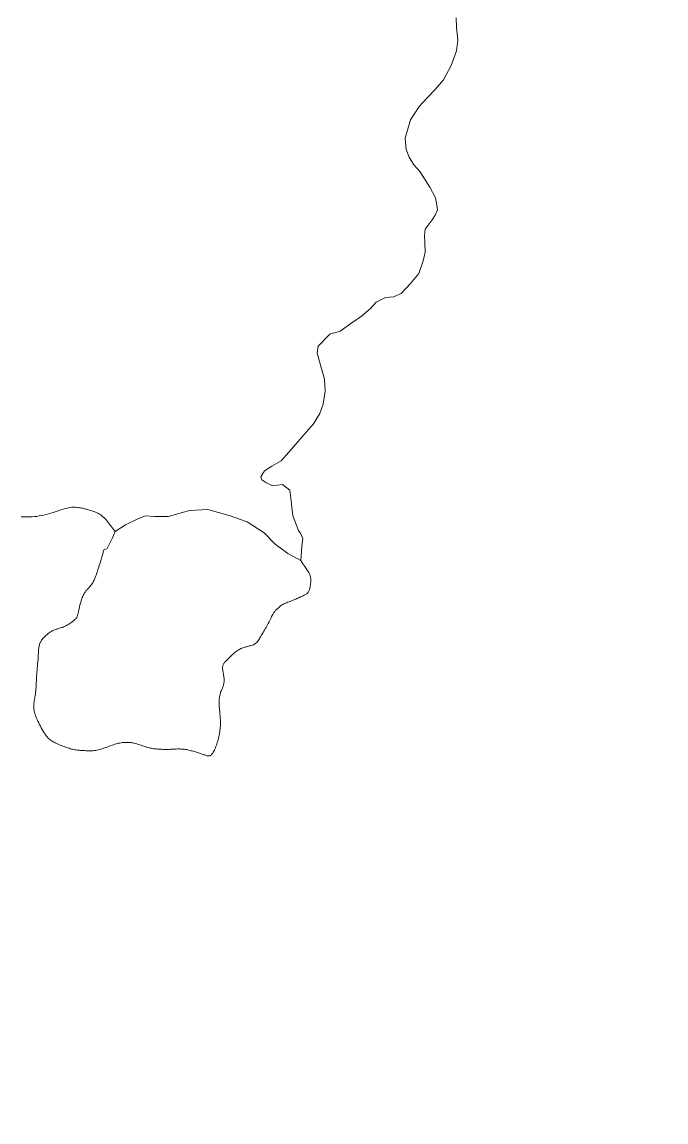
# Model space of a CAD drawing. Extents: x -1643653 to 4543381, y 1624270 to 13878484.
# Drawn here: x 619343 to 620662, y 8948886 to 8951140 of the extents above; entities that cross this region are included whole.
import ezdxf

# ---------------------------------------------------------------- set-up
doc = ezdxf.new("R2010")
doc.units = 0
doc.header["$LTSCALE"] = 200
for name, color, linetype, lineweight in [('1', 7, 'Continuous', 13), ('26', 7, 'Continuous', 106), ('28', 7, 'Continuous', 53), ('29', 7, 'Continuous', 13)]:
    doc.layers.add(name, color=color, linetype=linetype, lineweight=lineweight)

msp = doc.modelspace()

# ---------------------------------------------------------------- linework, layer by layer
at = {"layer": '1', "lineweight": 25}
msp.add_spline([(814781, 9009175.5), (814787.2, 9009173.4), (814796.9, 9009173.4), (814799.4, 9009172.4), (814805.1, 9009174.5), (814805.6, 9009176.5), (814811.7, 9009179.5), (814811.7, 9009179.5), (814801.5, 9009181), (814790.7, 9009181.5), (814784.1, 9009183.1), (814777.4, 9009185.1), (814778.4, 9009175.5)], degree=3, dxfattribs=at)
at = {"layer": '26'}
msp.add_spline([(645710.9, 8949471.4), (644721.9, 8950215.5), (643631.5, 8951123.7), (642665.6, 8952010.9), (642072.6, 8952588.9), (640582.3, 8953977.6), (638005.5, 8955508.7), (636255.8, 8956201.4), (634307.9, 8956672.6), (632583.3, 8956799.8), (628516.3, 8956628.1), (626161.4, 8955993.9), (623953.8, 8955209.7), (622371.6, 8954682.1), (620725.9, 8954192.9), (619183.7, 8953970.3), (617209.7, 8953965.7), (615658.4, 8954379), (614681.6, 8955057.1), (613704.6, 8955684.2), (612906.2, 8956374.2), (612068.3, 8956835.4), (609416.9, 8956401.3), (608625.2, 8956035.7), (607870.9, 8955517.4), (607396.1, 8954883.6), (607164, 8954388.6), (606950.6, 8954069.9)], degree=3, dxfattribs=at)
at = {"layer": '28'}
for points in [[(618257.6, 8953925.9), (619183.7, 8953970.3), (620725.9, 8954192.9), (622371.6, 8954682.1), (623953.8, 8955209.7), (626795.7, 8956205.5), (628223, 8956576.8), (631243.2, 8956803.3), (633721.3, 8956728), (636313.6, 8956183.1), (638079.6, 8955470.7), (639993.2, 8954394), (641326.9, 8953340.4), (642237.8, 8952425.4), (643343.9, 8951370.7), (644721.9, 8950215.5), (645793.1, 8949290.9)], [(618257.6, 8953925.9), (619183.7, 8953970.3), (620725.9, 8954192.9), (622371.6, 8954682.1), (623953.8, 8955209.7), (626185.5, 8955995.2), (628043.5, 8956541.4), (631351.2, 8956802.4), (633709.5, 8956728.8), (635993.8, 8956280.5), (637686.3, 8955648.2), (639291.4, 8954828.8), (640588.9, 8953973.3), (641709, 8952948.6), (643376.9, 8951340.4), (644721.9, 8950215.5), (645793.1, 8949290.9)]]:
    msp.add_spline(points, degree=3, dxfattribs=at)
at = {"layer": '29'}
for points in [[(620120, 8950583.5), (620139.3, 8950603.8), (620156, 8950624.8), (620165.2, 8950650.8), (620169.1, 8950668.3), (620168, 8950687.8), (620167.8, 8950702), (620169.3, 8950715.3), (620183.1, 8950734.7), (620189.2, 8950744.3), (620194.1, 8950755.2), (620193.1, 8950764.4), (620190.4, 8950779.3), (620178.4, 8950801.2), (620158, 8950833.4), (620146.1, 8950846.9), (620136.3, 8950862.6), (620129.8, 8950878.7), (620127.8, 8950902), (620139.3, 8950939.2), (620156.8, 8950966.5), (620172.8, 8950984.2), (620189.6, 8951001.2), (620206.4, 8951021), (620222.2, 8951050.7), (620233, 8951080.5), (620235.6, 8951102.6), (620233.5, 8951128.7), (620232.8, 8951147.9)], [(619839.2, 8950093.6), (619860.8, 8950071.1), (619887.7, 8950050.7), (619914.1, 8950036.5), (619916.2, 8950066.1), (619918.4, 8950081.9), (619914.6, 8950091.4), (619909.5, 8950098.4), (619905.1, 8950110.4), (619897.8, 8950128.6), (619895.9, 8950146.1), (619894.4, 8950159), (619891.6, 8950180.6), (619876.5, 8950192.4), (619856.5, 8950189.6), (619842.7, 8950196.1), (619834.7, 8950201.8), (619832.5, 8950208), (619839.8, 8950220.2), (619855.1, 8950230), (619874.1, 8950241.1), (619895, 8950264.7), (619916.2, 8950289.2), (619940.4, 8950316.6), (619953.4, 8950338), (619959.8, 8950356.8), (619964, 8950383.5), (619962.8, 8950408), (619955.8, 8950432.1), (619947.8, 8950461.5), (619950.1, 8950475.7), (619973.5, 8950500.6), (619995, 8950506.7), (620018.5, 8950523.7), (620038.7, 8950537.3), (620056.8, 8950553), (620068.7, 8950565.7), (620087.7, 8950575.5), (620104.3, 8950577), (620120, 8950583.5)], [(619341.3, 8950125.9), (619345.6, 8950125.9), (619349.9, 8950125.9), (619354.5, 8950125.9), (619359.1, 8950126.1), (619363.8, 8950126.3), (619368.6, 8950126.6), (619373.4, 8950127.1), (619378.3, 8950127.8), (619383.2, 8950128.6), (619388.1, 8950129.6), (619392.9, 8950130.7), (619397.6, 8950132), (619402.3, 8950133.4), (619406.8, 8950134.8), (619411.1, 8950136.2), (619415.3, 8950137.6), (619419.2, 8950139), (619422.9, 8950140.2), (619426.3, 8950141.3), (619429.6, 8950142.4), (619432.7, 8950143.3), (619435.7, 8950144.1), (619438.7, 8950144.7), (619441.5, 8950145.2), (619444.3, 8950145.6), (619447.2, 8950145.7), (619450, 8950145.8), (619452.8, 8950145.6), (619455.5, 8950145.4)], [(619455.5, 8950145.4), (619458.2, 8950145.1), (619460.8, 8950144.8), (619463.2, 8950144.4), (619465.6, 8950143.9), (619467.8, 8950143.5), (619469.9, 8950143.1), (619471.9, 8950142.6), (619473.8, 8950142.1), (619475.7, 8950141.6), (619477.6, 8950141.1), (619479.5, 8950140.5), (619481.5, 8950139.9), (619483.6, 8950139.3), (619485.8, 8950138.6), (619488, 8950137.8), (619490.3, 8950137), (619492.6, 8950136.1), (619495, 8950135.2), (619497.4, 8950134.1), (619499.7, 8950133), (619502.2, 8950131.7), (619504.7, 8950130), (619507.7, 8950127.6), (619511.2, 8950124.3), (619515.4, 8950119.8), (619520.5, 8950113.7), (619526.6, 8950105.8), (619534.1, 8950095.8), (619555.1, 8950109.5), (619580.3, 8950121.9), (619596.5, 8950128), (619614.4, 8950126.6), (619643.5, 8950126.6), (619664.6, 8950133.1), (619686.6, 8950139.3), (619724, 8950141.1), (619767.5, 8950128.8), (619804.3, 8950116), (619839.2, 8950093.6)], [(619914.1, 8950036.5), (619887.7, 8950050.7), (619860.8, 8950071.1), (619839.2, 8950093.6), (619804.3, 8950116), (619767.5, 8950128.8), (619724, 8950141.1), (619686.6, 8950139.3), (619664.6, 8950133.1), (619643.5, 8950126.6), (619614.4, 8950126.6), (619596.5, 8950128), (619580.3, 8950121.9), (619555.1, 8950109.5), (619534.1, 8950095.8), (619528.8, 8950083.3), (619517.5, 8950061.5), (619510.1, 8950057.6), (619508.5, 8950050.5), (619506.9, 8950044.3), (619505.4, 8950038.8), (619504, 8950034), (619502.7, 8950029.8), (619501.4, 8950026.1), (619500.3, 8950022.8), (619499.2, 8950019.9), (619498.4, 8950017.3), (619497.6, 8950014.9), (619496.9, 8950012.7), (619496.3, 8950010.7), (619495.7, 8950008.8), (619495.2, 8950006.9), (619494.6, 8950005.2), (619493.9, 8950003.4), (619493.3, 8950001.6), (619492.5, 8949999.8), (619491.7, 8949998), (619490.9, 8949996.2), (619490, 8949994.5), (619489.1, 8949992.7)], [(619933, 8949980.5), (619933.4, 8949982.6), (619933.7, 8949984.9), (619934, 8949987.3), (619934.3, 8949989.7), (619934.5, 8949992), (619934.6, 8949994.3), (619934.7, 8949996.4), (619934.7, 8949998.3), (619934.6, 8950000.1), (619934.4, 8950001.8), (619934.1, 8950003.3), (619933.8, 8950004.7), (619933.4, 8950006.1), (619932.8, 8950007.5), (619932.2, 8950009), (619931.5, 8950010.4), (619930.6, 8950012.2), (619929.3, 8950014.2), (619927.6, 8950016.9), (619925.4, 8950020.3), (619922.4, 8950024.5), (619918.7, 8950029.9), (619914.1, 8950036.5)], [(619489.1, 8949992.7), (619488.1, 8949991.1), (619487.1, 8949989.5), (619486, 8949988), (619485, 8949986.5), (619483.9, 8949985.2), (619482.8, 8949983.9), (619481.8, 8949982.6), (619480.7, 8949981.4), (619479.6, 8949980.2), (619478.5, 8949979.1), (619477.4, 8949978), (619476.4, 8949976.8), (619475.3, 8949975.7), (619474.3, 8949974.5), (619473.3, 8949973.2), (619472.3, 8949971.8), (619471.3, 8949970.3), (619470.3, 8949968.6), (619469.4, 8949966.8), (619468.4, 8949964.9), (619467.5, 8949962.8), (619466.6, 8949960.6), (619465.8, 8949958.4), (619465, 8949956.2), (619464.3, 8949953.9), (619463.6, 8949951.6), (619462.9, 8949949.4), (619462.3, 8949947.2), (619461.8, 8949945.1), (619461.3, 8949943), (619460.8, 8949940.9), (619460.4, 8949938.9), (619460, 8949937), (619459.6, 8949935.1), (619459.2, 8949933.3), (619458.8, 8949931.5), (619458.5, 8949929.9), (619458.1, 8949928.3), (619457.7, 8949926.8)], [(619866.1, 8949937.7), (619867.7, 8949939.2), (619869.4, 8949940.7), (619871.2, 8949942.2), (619873, 8949943.6), (619875, 8949945), (619876.9, 8949946.2), (619878.9, 8949947.4), (619881, 8949948.4), (619883, 8949949.3), (619885.1, 8949950.2), (619887.3, 8949951.1), (619889.5, 8949951.9), (619891.7, 8949952.7), (619894, 8949953.6), (619896.4, 8949954.6), (619898.8, 8949955.6), (619901.3, 8949956.6), (619903.8, 8949957.7), (619906.2, 8949958.7), (619908.6, 8949959.8), (619910.9, 8949960.8), (619913.1, 8949961.8), (619915.2, 8949962.8), (619917.2, 8949963.7), (619919.1, 8949964.5), (619920.9, 8949965.4), (619922.5, 8949966.2), (619924, 8949967), (619925.3, 8949967.8), (619926.6, 8949968.7), (619927.7, 8949969.5), (619928.6, 8949970.5), (619929.5, 8949971.5), (619930.2, 8949972.5), (619930.9, 8949973.8), (619931.5, 8949975.2), (619932, 8949976.7), (619932.5, 8949978.5), (619933, 8949980.5)], [(619813.4, 8949862.7), (619815.4, 8949863.4), (619817.3, 8949864.2), (619819.1, 8949865.1), (619820.9, 8949866.2), (619822.5, 8949867.5), (619824.1, 8949868.9), (619825.5, 8949870.5), (619826.9, 8949872.3), (619828.2, 8949874.2), (619829.4, 8949876.2), (619830.7, 8949878.3), (619831.9, 8949880.5), (619833.2, 8949882.7), (619834.5, 8949884.9), (619835.9, 8949887.1), (619837.3, 8949889.4), (619838.7, 8949891.8), (619840.2, 8949894.2), (619841.6, 8949896.7), (619843.1, 8949899.3), (619844.6, 8949902.1), (619846.2, 8949904.9), (619847.7, 8949907.9), (619849.2, 8949910.8), (619850.6, 8949913.8), (619852, 8949916.6), (619853.3, 8949919.3), (619854.6, 8949921.8), (619855.7, 8949924), (619856.7, 8949925.9), (619857.6, 8949927.6), (619858.5, 8949929), (619859.3, 8949930.3), (619860.2, 8949931.5), (619861.1, 8949932.6), (619862.2, 8949933.8), (619863.3, 8949935), (619864.6, 8949936.3), (619866.1, 8949937.7)], [(619457.7, 8949926.8), (619457.4, 8949925.4), (619457, 8949924.1), (619456.7, 8949923), (619456.3, 8949922), (619456, 8949921.1), (619455.5, 8949920.2), (619455, 8949919.4), (619454.4, 8949918.6), (619453.6, 8949917.8), (619452.7, 8949916.8), (619451.5, 8949915.8), (619450.2, 8949914.6), (619448.7, 8949913.3), (619447, 8949911.9), (619445.2, 8949910.5), (619443.3, 8949909.1), (619441.3, 8949907.7), (619439.3, 8949906.3), (619437.3, 8949905.1), (619435.3, 8949904), (619433.3, 8949902.9), (619431.3, 8949902), (619429.4, 8949901.2), (619427.5, 8949900.4), (619425.7, 8949899.7), (619423.8, 8949899.1), (619422, 8949898.5), (619420.2, 8949897.9), (619418.5, 8949897.4), (619416.8, 8949896.9), (619415.1, 8949896.3), (619413.4, 8949895.8), (619411.8, 8949895.2), (619410.1, 8949894.6), (619408.5, 8949893.9), (619406.9, 8949893.2), (619405.2, 8949892.4), (619403.6, 8949891.5), (619402, 8949890.6)], [(619402, 8949890.6), (619400.4, 8949889.5), (619398.8, 8949888.4), (619397.1, 8949887.2), (619395.5, 8949885.9), (619393.8, 8949884.5), (619392.2, 8949883), (619390.6, 8949881.5), (619389, 8949879.9), (619387.5, 8949878.3), (619386.1, 8949876.6), (619384.8, 8949875), (619383.5, 8949873.4), (619382.5, 8949871.8), (619381.5, 8949870.2), (619380.7, 8949868.6), (619380, 8949866.9), (619379.3, 8949865.2), (619378.8, 8949863.3), (619378.3, 8949861.3), (619377.9, 8949859.1), (619377.6, 8949856.7), (619377.3, 8949854.1), (619377.1, 8949851.5), (619376.9, 8949848.8), (619376.8, 8949846.1), (619376.6, 8949843.5), (619376.5, 8949841), (619376.3, 8949838.7), (619376.2, 8949836.6), (619376.1, 8949834.7), (619376, 8949832.9), (619375.8, 8949831.1), (619375.7, 8949829.4), (619375.5, 8949827.6), (619375.3, 8949825.8), (619375.1, 8949823.8), (619374.9, 8949821.6), (619374.7, 8949819.3), (619374.5, 8949816.8)], [(619754.1, 8949818.8), (619754.3, 8949820.3), (619754.6, 8949821.8), (619755.1, 8949823.2), (619755.8, 8949824.6), (619756.7, 8949826), (619757.7, 8949827.3), (619758.9, 8949828.7), (619760.2, 8949830), (619761.6, 8949831.4), (619763, 8949832.7), (619764.4, 8949834), (619765.8, 8949835.3), (619767.1, 8949836.7), (619768.4, 8949838), (619769.7, 8949839.3), (619771, 8949840.6), (619772.3, 8949842), (619773.7, 8949843.3), (619775.1, 8949844.7), (619776.7, 8949846.1), (619778.3, 8949847.4), (619780, 8949848.8), (619781.9, 8949850.2), (619783.8, 8949851.5), (619785.7, 8949852.8), (619787.7, 8949854), (619789.7, 8949855.1), (619791.7, 8949856.1), (619793.7, 8949856.9), (619795.6, 8949857.7), (619797.6, 8949858.4), (619799.6, 8949859), (619801.5, 8949859.6), (619803.5, 8949860.1), (619805.5, 8949860.6), (619807.4, 8949861.1), (619809.4, 8949861.6), (619811.4, 8949862.1), (619813.4, 8949862.7)], [(619374.5, 8949816.8), (619374.2, 8949814.2), (619374, 8949811.5), (619373.8, 8949808.7), (619373.5, 8949805.9), (619373.3, 8949803.2), (619373.2, 8949800.4), (619373, 8949797.6), (619372.8, 8949794.9), (619372.7, 8949792.3), (619372.6, 8949789.7), (619372.5, 8949787.1), (619372.4, 8949784.7), (619372.3, 8949782.3), (619372.2, 8949780.1), (619372.1, 8949777.8), (619372, 8949775.7), (619371.8, 8949773.6), (619371.7, 8949771.4), (619371.5, 8949769.2), (619371.2, 8949767), (619370.9, 8949764.7), (619370.6, 8949762.3), (619370.2, 8949759.8), (619369.7, 8949757.2), (619369.3, 8949754.6), (619368.8, 8949752), (619368.4, 8949749.4), (619368.1, 8949746.8), (619367.8, 8949744.4), (619367.5, 8949742), (619367.4, 8949739.7), (619367.3, 8949737.4), (619367.4, 8949735.2), (619367.6, 8949732.9), (619367.9, 8949730.5), (619368.3, 8949728.1), (619368.9, 8949725.5), (619369.7, 8949722.8), (619370.6, 8949720)], [(619747.2, 8949739.5), (619747.1, 8949742.4), (619747, 8949745.2), (619747, 8949747.9), (619747.1, 8949750.6), (619747.3, 8949753.2), (619747.6, 8949755.7), (619748, 8949758), (619748.4, 8949760.3), (619748.9, 8949762.5), (619749.5, 8949764.6), (619750.1, 8949766.7), (619750.8, 8949768.6), (619751.6, 8949770.4), (619752.3, 8949772.2), (619753.1, 8949773.9), (619753.8, 8949775.6), (619754.5, 8949777.3), (619755.2, 8949779), (619755.8, 8949780.7), (619756.2, 8949782.4), (619756.6, 8949784.2), (619756.9, 8949786), (619757.1, 8949787.9), (619757.2, 8949789.8), (619757.2, 8949791.7), (619757.1, 8949793.7), (619757, 8949795.7), (619756.8, 8949797.8), (619756.5, 8949799.9), (619756.2, 8949802), (619755.8, 8949804.1), (619755.4, 8949806.2), (619755.1, 8949808.2), (619754.8, 8949810.2), (619754.5, 8949812.1), (619754.2, 8949813.9), (619754.1, 8949815.6), (619754, 8949817.2), (619754.1, 8949818.8)], [(619728.3, 8949636.7), (619729.5, 8949637.3), (619730.6, 8949638.1), (619731.7, 8949639.2), (619732.8, 8949640.5), (619734, 8949642.1), (619735.1, 8949644), (619736.1, 8949646), (619737.2, 8949648.2), (619738.3, 8949650.5), (619739.3, 8949653), (619740.3, 8949655.6), (619741.3, 8949658.3), (619742.3, 8949661.1), (619743.2, 8949663.9), (619744.1, 8949666.9), (619744.9, 8949669.9), (619745.7, 8949672.9), (619746.4, 8949676), (619747.1, 8949679.1), (619747.6, 8949682.3), (619748.2, 8949685.4), (619748.6, 8949688.6), (619749, 8949691.7), (619749.2, 8949694.8), (619749.5, 8949698), (619749.6, 8949701), (619749.6, 8949704), (619749.6, 8949707), (619749.5, 8949710), (619749.3, 8949712.9), (619749.2, 8949715.8), (619748.9, 8949718.8), (619748.7, 8949721.7), (619748.4, 8949724.7), (619748.1, 8949727.6), (619747.8, 8949730.6), (619747.6, 8949733.6), (619747.4, 8949736.6), (619747.2, 8949739.5)], [(619370.6, 8949720), (619371.7, 8949717.1), (619372.9, 8949714), (619374.3, 8949710.8), (619375.8, 8949707.6), (619377.4, 8949704.2), (619379.1, 8949700.8), (619380.9, 8949697.3), (619382.8, 8949693.8), (619384.8, 8949690.3), (619386.8, 8949687), (619388.8, 8949683.7), (619390.9, 8949680.7), (619392.9, 8949677.8), (619394.9, 8949675.3), (619396.9, 8949673), (619398.8, 8949671.1), (619400.8, 8949669.4), (619402.7, 8949667.9), (619404.7, 8949666.6), (619406.8, 8949665.3), (619408.9, 8949664.2), (619411.2, 8949663.1), (619413.6, 8949662), (619416.1, 8949660.9), (619418.7, 8949659.8), (619421.3, 8949658.7), (619424, 8949657.6), (619426.7, 8949656.5), (619429.4, 8949655.5), (619432.1, 8949654.5), (619434.6, 8949653.6), (619437.2, 8949652.7), (619439.6, 8949651.9), (619442.1, 8949651.2), (619444.4, 8949650.5), (619446.8, 8949649.9), (619449.1, 8949649.4), (619451.4, 8949648.9), (619453.6, 8949648.5)], [(619453.6, 8949648.5), (619455.9, 8949648.2), (619458.1, 8949648), (619460.4, 8949647.8), (619462.7, 8949647.7), (619465, 8949647.5), (619467.4, 8949647.4), (619469.8, 8949647.3), (619472.3, 8949647.2), (619474.9, 8949647.1), (619477.5, 8949647), (619480.2, 8949646.9), (619482.9, 8949646.9), (619485.6, 8949647), (619488.3, 8949647.1), (619491, 8949647.3), (619493.7, 8949647.7), (619496.4, 8949648.2), (619499.1, 8949648.7), (619501.8, 8949649.4), (619504.5, 8949650.2), (619507.2, 8949651), (619510.1, 8949651.9), (619512.9, 8949652.9), (619515.8, 8949653.9), (619518.7, 8949655), (619521.7, 8949656.1), (619524.6, 8949657.1), (619527.6, 8949658.2), (619530.5, 8949659.2), (619533.3, 8949660.1), (619536, 8949660.9), (619538.7, 8949661.6), (619541.2, 8949662.2), (619543.7, 8949662.7), (619546.1, 8949663.1), (619548.4, 8949663.5), (619550.7, 8949663.7), (619552.9, 8949663.9), (619555.1, 8949664)], [(619555.1, 8949664), (619557.2, 8949664.1), (619559.3, 8949664.1), (619561.5, 8949664.1), (619563.7, 8949664), (619565.9, 8949663.8), (619568.2, 8949663.4), (619570.6, 8949663), (619573.1, 8949662.4), (619575.8, 8949661.7), (619578.5, 8949660.9), (619581.3, 8949660), (619584.2, 8949659.1), (619587.1, 8949658.1), (619590, 8949657.1), (619592.8, 8949656.1), (619595.6, 8949655.3), (619598.3, 8949654.5), (619600.9, 8949653.7), (619603.4, 8949653.1), (619605.9, 8949652.5), (619608.3, 8949652), (619610.8, 8949651.6), (619613.3, 8949651.2), (619615.9, 8949650.9), (619618.5, 8949650.6), (619621.1, 8949650.4), (619623.8, 8949650.2), (619626.5, 8949650.1), (619629.1, 8949649.9), (619631.7, 8949649.8), (619634.1, 8949649.8), (619636.5, 8949649.8), (619638.7, 8949649.8), (619640.8, 8949649.8), (619642.8, 8949649.8), (619644.8, 8949649.8), (619646.8, 8949649.9), (619648.7, 8949650), (619650.7, 8949650.1)], [(619650.7, 8949650.1), (619652.7, 8949650.2), (619654.8, 8949650.3), (619657, 8949650.4), (619659.3, 8949650.5), (619661.6, 8949650.6), (619664, 8949650.6), (619666.4, 8949650.6), (619668.8, 8949650.5), (619671.2, 8949650.4), (619673.6, 8949650.2), (619675.9, 8949649.9), (619678.3, 8949649.6), (619680.6, 8949649.2), (619682.9, 8949648.7), (619685.2, 8949648.2), (619687.5, 8949647.7), (619689.7, 8949647.1), (619691.9, 8949646.6), (619694.1, 8949646), (619696.2, 8949645.4), (619698.3, 8949644.7), (619700.4, 8949644.1), (619702.5, 8949643.4), (619704.5, 8949642.8), (619706.5, 8949642.1), (619708.4, 8949641.4), (619710.3, 8949640.8), (619712.2, 8949640.1), (619714, 8949639.5), (619715.7, 8949638.8), (619717.4, 8949638.3), (619719, 8949637.7), (619720.5, 8949637.2), (619722, 8949636.8), (619723.4, 8949636.5), (619724.7, 8949636.3), (619725.9, 8949636.3), (619727.1, 8949636.4), (619728.3, 8949636.7)]]:
    msp.add_lwpolyline(points, dxfattribs=at)

doc.saveas('drawing.dxf')
